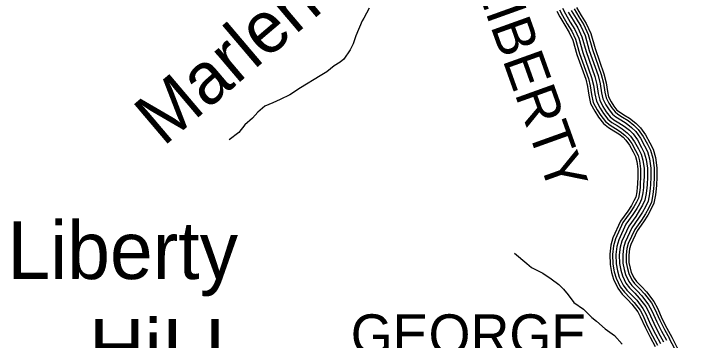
# Model space of a CAD drawing. Extents: x 1788175 to 1969470, y 584502 to 738744.
# Drawn here: x 1944321 to 1950618, y 621977 to 624974 of the extents above; entities that cross this region are included whole.
import ezdxf

# ---------------------------------------------------------------- set-up
doc = ezdxf.new("R2010")
doc.units = 0
for name, color, linetype in [('DESIGN - DRAINAGE - Bridges and Cross Drains Size Text', 7, 'Continuous'), ('DESIGN - ROW - Right-of-Way and Easement Labels', 7, 'Continuous'), ('DESIGN - TRANSPORTATION - Text', 7, 'Continuous'), ('SURVEY - CONTOURS - Index with Text', 7, 'Continuous'), ('SURVEY - VEGETATION - Features with Text', 7, 'Continuous')]:
    doc.layers.add(name, color=color, linetype=linetype)

msp = doc.modelspace()

# ---------------------------------------------------------------- linework, layer by layer
at = {"layer": 'DESIGN - TRANSPORTATION - Text'}
for points in [[(1947587.5, 625025.7), (1947535.7, 624933.4), (1947521.7, 624907.3), (1947464.1, 624770.9), (1947438.3, 624698.6), (1947412.4, 624642.4), (1947352.6, 624558.1), (1947318.6, 624527.9), (1947264.7, 624495.7), (1947196.8, 624439.4), (1947136.8, 624405.1), (1946955, 624292.3), (1946857.1, 624227.9), (1946769.1, 624187.5), (1946701.1, 624155.2), (1946627.1, 624125), (1946563.2, 624070.6), (1946513.4, 624014.4), (1946443.5, 623954), (1946387.6, 623883.7), (1946299.7, 623815.3)], [(1948920.2, 622776.2), (1949033.1, 622680.7), (1949076.5, 622646), (1949180.6, 622593.9), (1949258.8, 622541.9), (1949328.2, 622489.8), (1949371.6, 622446.4), (1949415, 622394.3), (1949467.1, 622324.8), (1949553.9, 622264.1), (1949588.6, 622229.4), (1949632, 622186), (1949675.4, 622151.2), (1949753.5, 622081.8), (1949840.3, 622021), (1949909.8, 621942.9)]]:
    msp.add_lwpolyline(points, dxfattribs=at)
at = {"layer": 'SURVEY - CONTOURS - Index with Text'}
for points in [[(1949310.6, 624998.2), (1949338.6, 624944.7), (1949384.2, 624868.4), (1949424.1, 624802.2), (1949457.4, 624730.7), (1949494.6, 624600.8), (1949574.8, 624372.1), (1949591.1, 624306), (1949603.2, 624226.6), (1949620.6, 624150.4), (1949657.6, 624079.3), (1949692.1, 624024.3), (1949737.1, 623967.2), (1949783.5, 623929.2), (1949834.5, 623898.3), (1949878, 623871.3), (1949918.3, 623839.5), (1949943.7, 623814.3), (1949976.2, 623768.9), (1950009.6, 623706.4), (1950031.6, 623664.3), (1950045.3, 623617.3), (1950054, 623549.4), (1950054.2, 623479.2), (1950050.6, 623410), (1950048.8, 623382.7), (1950043.6, 623338), (1950034.4, 623290), (1950018.6, 623256.6), (1949995.4, 623215.3), (1949962.3, 623163.3), (1949894.9, 623070), (1949825, 622917.9), (1949805.2, 622850.3), (1949795.8, 622766.5), (1949798.4, 622672.9), (1949812.6, 622600.6), (1949829.6, 622538), (1949869.2, 622454.6), (1949910.5, 622400.5), (1949961.5, 622349.8), (1949999.8, 622308.1), (1950053.5, 622238.7), (1950076.6, 622196), (1950120.4, 622097.1), (1950166.4, 622005.7), (1950213.4, 621920.3)], [(1949333.6, 625009.7), (1949361, 624957.2), (1949406.2, 624881.6), (1949446.8, 624814.3), (1949481.6, 624739.7), (1949519.2, 624608.6), (1949599.5, 624379.5), (1949616.3, 624311), (1949628.5, 624231.4), (1949644.9, 624159.4), (1949680, 624092), (1949713.2, 624039.2), (1949755.6, 623985.3), (1949798.3, 623950.2), (1949847.9, 623920.2), (1949892.8, 623892.3), (1949935.4, 623858.8), (1949963.4, 623831), (1949998.1, 623782.5), (1950032.3, 623718.4), (1950055.5, 623674), (1950070.6, 623622.5), (1950079.7, 623551.1), (1950079.9, 623478.5), (1950076.2, 623408.5), (1950074.4, 623380.4), (1950069, 623334.1), (1950059.1, 623281.9), (1950041.5, 623244.8), (1950017.5, 623202.1), (1949983.5, 623148.8), (1949917.2, 623057), (1949849.1, 622908.9), (1949830.5, 622845.2), (1949821.6, 622765.4), (1949824.1, 622675.8), (1949837.7, 622606.5), (1949853.9, 622547), (1949891.2, 622468), (1949929.9, 622417.5), (1949980.1, 622367.6), (1950019.5, 622324.7), (1950075.1, 622252.8), (1950099.7, 622207.3), (1950143.6, 622108.1), (1950189.1, 622017.7), (1950235.9, 621932.7)], [(1949361.3, 625023.6), (1949388.1, 624972.4), (1949432.8, 624897.6), (1949474.2, 624828.9), (1949510.7, 624750.6), (1949548.7, 624618), (1949629.2, 624388.3), (1949646.8, 624317.1), (1949658.9, 624237.2), (1949674.3, 624170.1), (1949706.9, 624107.5), (1949738.6, 624057), (1949777.8, 624007.1), (1949816.3, 623975.6), (1949864.1, 623946.7), (1949910.6, 623917.8), (1949956, 623882), (1949987, 623851.2), (1950024.5, 623798.9), (1950059.7, 623732.9), (1950084.4, 623685.7), (1950101, 623628.9), (1950110.7, 623553.1), (1950110.9, 623477.8), (1950107.2, 623406.7), (1950105.3, 623377.6), (1950099.7, 623329.4), (1950088.8, 623272.2), (1950069.1, 623230.6), (1950044.1, 623186.1), (1950009.2, 623131.4), (1949944.1, 623041.3), (1949878.3, 622898), (1949861, 622839.1), (1949852.6, 622764.1), (1949855, 622679.2), (1949867.9, 622613.5), (1949883.1, 622557.8), (1949917.9, 622484.3), (1949953.3, 622438), (1950002.4, 622389.1), (1950043.2, 622344.7), (1950101.1, 622269.7), (1950127.5, 622221), (1950171.7, 622121.4), (1950216.5, 622032.2), (1950263.1, 621947.7)], [(1949415.1, 624987.5), (1949459.4, 624913.5), (1949501.6, 624843.5), (1949539.9, 624761.5), (1949578.3, 624627.4), (1949659, 624397.2), (1949677.2, 624323.1), (1949689.4, 624243), (1949703.6, 624180.9), (1949733.8, 624122.9), (1949764, 624074.9), (1949800.1, 624028.9), (1949834.2, 624001), (1949880.3, 623973.1), (1949928.5, 623943.2), (1949976.6, 623905.3), (1950010.7, 623871.3), (1950050.9, 623815.3), (1950087.1, 623747.3), (1950113.3, 623697.3), (1950131.5, 623635.3), (1950141.7, 623555.1), (1950141.9, 623477), (1950138.1, 623404.8), (1950136.2, 623374.8), (1950130.3, 623324.7), (1950118.5, 623262.5), (1950096.6, 623216.4), (1950070.7, 623170.2), (1950034.8, 623114), (1949971, 623025.6), (1949907.4, 622887.1), (1949891.5, 622833), (1949883.7, 622762.8), (1949885.9, 622682.7), (1949898.1, 622620.6), (1949912.2, 622568.5), (1949944.5, 622500.5), (1949976.6, 622458.5), (1950024.8, 622410.6), (1950066.9, 622364.7), (1950127.2, 622286.7), (1950155.4, 622234.7), (1950199.7, 622134.6), (1950244, 622046.6), (1950290.2, 621962.6)], [(1949415.1, 624987.5), (1949459.4, 624913.5), (1949501.6, 624843.5), (1949539.9, 624761.5), (1949578.3, 624627.4), (1949659, 624397.2), (1949677.2, 624323.1), (1949689.4, 624243), (1949703.6, 624180.9), (1949733.8, 624122.9), (1949764, 624074.9), (1949800.1, 624028.9), (1949834.2, 624001), (1949880.3, 623973.1), (1949928.5, 623943.2), (1949976.6, 623905.3), (1950010.7, 623871.3), (1950050.9, 623815.3), (1950087.1, 623747.3), (1950113.3, 623697.3), (1950131.5, 623635.3), (1950141.7, 623555.1), (1950141.9, 623477), (1950138.1, 623404.8), (1950136.2, 623374.8), (1950130.3, 623324.7), (1950118.5, 623262.5), (1950096.6, 623216.4), (1950070.7, 623170.2), (1950034.8, 623114), (1949971, 623025.6), (1949907.4, 622887.1), (1949891.5, 622833), (1949883.7, 622762.8), (1949885.9, 622682.7), (1949898.1, 622620.6), (1949912.2, 622568.5), (1949944.5, 622500.5), (1949976.6, 622458.5), (1950024.8, 622410.6), (1950066.9, 622364.7), (1950127.2, 622286.7), (1950155.4, 622234.7), (1950199.7, 622134.6), (1950244, 622046.6), (1950290.2, 621962.6)], [(1949442.2, 625002.7), (1949485.9, 624929.5), (1949529, 624858.1), (1949569, 624772.4), (1949607.8, 624636.8), (1949688.7, 624406), (1949707.6, 624329.2), (1949719.9, 624248.8), (1949732.9, 624191.7), (1949760.7, 624138.3), (1949789.3, 624092.8), (1949822.4, 624050.8), (1949852.2, 624026.4), (1949896.5, 623999.5), (1949946.3, 623968.6), (1949997.2, 623928.5), (1950034.4, 623891.5), (1950077.3, 623831.7), (1950114.6, 623761.8), (1950142.2, 623709), (1950161.9, 623641.6), (1950172.7, 623557.2), (1950172.9, 623476.2), (1950169.1, 623403), (1950167.1, 623372), (1950161, 623320), (1950148.2, 623252.8), (1950124.2, 623202.1), (1950097.3, 623154.3), (1950060.5, 623096.5), (1949997.9, 623009.9), (1949936.5, 622876.2), (1949922, 622826.9), (1949914.7, 622761.5), (1949916.8, 622686.1), (1949928.3, 622627.7), (1949941.4, 622579.3), (1949971.1, 622516.8), (1949999.9, 622479), (1950047.1, 622432.1), (1950090.7, 622384.6), (1950153.3, 622303.7), (1950183.2, 622248.4), (1950227.7, 622147.9), (1950271.4, 622061.1), (1950317.4, 621977.6)], [(1949469.2, 625017.8), (1949512.5, 624945.4), (1949556.4, 624872.7), (1949598.1, 624783.3), (1949637.4, 624646.2), (1949718.5, 624414.9), (1949738.1, 624335.2), (1949750.4, 624254.6), (1949762.3, 624202.5), (1949787.6, 624153.8), (1949814.7, 624110.7), (1949844.7, 624072.6), (1949870.1, 624051.8), (1949912.7, 624025.9), (1949964.1, 623994), (1950017.8, 623951.8), (1950058.1, 623911.7), (1950103.7, 623848.1), (1950142, 623776.3), (1950171.1, 623720.6), (1950192.4, 623648), (1950203.7, 623559.2), (1950203.9, 623475.5), (1950200, 623401.2), (1950198, 623369.2), (1950191.7, 623315.3), (1950177.9, 623243.1), (1950151.7, 623187.9), (1950123.9, 623138.3), (1950086.2, 623079.1), (1950024.8, 622994.2), (1949965.6, 622865.3), (1949952.5, 622820.7), (1949945.8, 622760.2), (1949947.7, 622689.5), (1949958.5, 622634.7), (1949970.6, 622590.1), (1949997.7, 622533), (1950023.3, 622499.5), (1950069.5, 622453.6), (1950114.4, 622404.6), (1950179.3, 622320.6), (1950211.1, 622262), (1950255.8, 622161.1), (1950298.8, 622075.5), (1950344.6, 621992.5)], [(1949490.8, 625029.9), (1949533.7, 624958.2), (1949578.2, 624884.4), (1949621.3, 624791.9), (1949660.9, 624653.7), (1949742.2, 624421.9), (1949762.3, 624340), (1949774.7, 624259.2), (1949785.7, 624211.1), (1949809.1, 624166.1), (1949834.9, 624124.9), (1949862.4, 624090), (1949884.4, 624072), (1949925.7, 624047), (1949978.3, 624014.3), (1950034.2, 623970.3), (1950077, 623927.7), (1950124.7, 623861.2), (1950163.8, 623787.8), (1950194.1, 623729.9), (1950216.6, 623653.1), (1950228.4, 623560.8), (1950228.7, 623474.8), (1950224.7, 623399.8), (1950222.6, 623367), (1950216.1, 623311.5), (1950201.6, 623235.4), (1950173.7, 623176.5), (1950145.1, 623125.6), (1950106.6, 623065.2), (1950046.3, 622981.7), (1949988.8, 622856.7), (1949976.8, 622815.9), (1949970.5, 622759.2), (1949972.4, 622692.3), (1949982.6, 622640.3), (1949993.9, 622598.7), (1950018.9, 622545.9), (1950041.9, 622515.9), (1950087.3, 622470.7), (1950133.3, 622420.6), (1950200.1, 622334.2), (1950233.3, 622273), (1950278.1, 622171.7), (1950320.7, 622087), (1950366.2, 622004.4)], [(1951181.8, 620798.7), (1951119.9, 620868.7), (1951065.5, 620926.9), (1951013.5, 620984.4), (1950966.9, 621046.1), (1950914.5, 621115.7), (1950878.5, 621174.9), (1950858.4, 621223.6), (1950834.7, 621285.9), (1950792.8, 621356.6), (1950759.2, 621423.5), (1950631.8, 621552.4), (1950548.6, 621652.9), (1950496.2, 621712.5), (1950445.2, 621804.4), (1950393.2, 621899.8), (1950345.1, 621991.4)], [(1951209.5, 620806.2), (1951139, 620886), (1951084.4, 620944.3), (1951033.3, 621000.8), (1950987.5, 621061.6), (1950935.8, 621130.1), (1950901.5, 621186.5), (1950882.4, 621233.1), (1950857.9, 621297.1), (1950815.4, 621368.9), (1950780.3, 621438.7), (1950650.9, 621569.6), (1950568.1, 621669.6), (1950517.3, 621727.4), (1950467.7, 621816.8), (1950415.9, 621912), (1950367.9, 622003.4)]]:
    msp.add_lwpolyline(points, dxfattribs=at)

# ---------------------------------------------------------------- texts
at = {"layer": 'DESIGN - DRAINAGE - Bridges and Cross Drains Size Text'}
msp.add_text('Marlen', height=475, rotation=40.36107, dxfattribs=at).set_placement((1945694.5, 623748.3))
at = {"layer": 'DESIGN - ROW - Right-of-Way and Easement Labels'}
msp.add_text('LIBERTY', height=370, rotation=289.72221, dxfattribs=at).set_placement((1948558.3, 625249.9))
msp.add_text('GEORGE', height=370, dxfattribs=at).set_placement((1947416.6, 621845))
at = {"layer": 'SURVEY - VEGETATION - Features with Text'}
for s, p in [('Liberty', (1944262.9, 622539.2)), ('HiI I', (1945013.4, 621645.1))]:
    msp.add_text(s, height=528, dxfattribs=at).set_placement(p)

doc.saveas('drawing.dxf')
